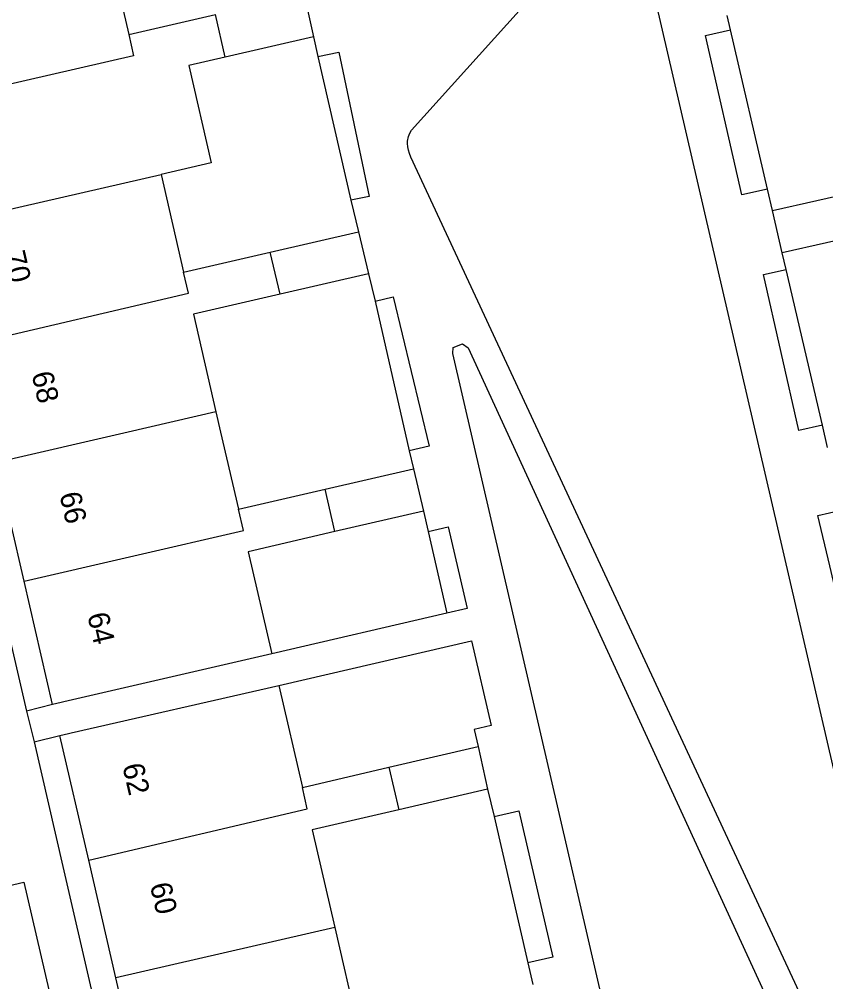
# Model space of a CAD drawing. Extents: x 156414 to 157775, y 382335 to 383765.
# Drawn here: x 156856.24 to 156893.94, y 383224.29 to 383269.31 of the extents above; entities that cross this region are included whole.
import ezdxf

# ---------------------------------------------------------------- set-up
doc = ezdxf.new("R2010")
doc.units = 0
for name, color, linetype in [('IMGEO_Erf', 7, 'Continuous'), ('IMGEO_Pand', 7, 'Continuous'), ('IMGEO_Pand_nummerreeks', 7, 'Continuous'), ('IMGEO_Voetpad_open', 7, 'Continuous')]:
    doc.layers.add(name, color=color, linetype=linetype)

msp = doc.modelspace()

# ---------------------------------------------------------------- linework, layer by layer
at = {"layer": 'IMGEO_Erf'}
for points in [[(156891.219, 383261.366), (156889.488, 383268.809)], [(156870.2, 383267.572), (156871.742, 383260.844)], [(156893.783, 383250.32), (156892.084, 383257.601)], [(156872.879, 383256.119), (156874.472, 383249.12)], [(156875.355, 383245.353), (156876.234, 383241.526)], [(156878.432, 383232.011), (156880.021, 383225.173)]]:
    msp.add_lwpolyline(points, dxfattribs=at)
at = {"layer": 'IMGEO_Pand'}
for points in [[(156860.302, 383273.164), (156861.356, 383268.597)], [(156869.553, 383270.476), (156869.997, 383268.483)], [(156861.356, 383268.597), (156865.411, 383269.527)], [(156865.87, 383267.538), (156865.411, 383269.527)], [(156861.356, 383268.597), (156861.585, 383267.603), (156851.327, 383265.244)], [(156869.997, 383268.483), (156865.87, 383267.538)], [(156865.87, 383267.538), (156864.158, 383267.146), (156865.204, 383262.589), (156862.867, 383262.052)], [(156852.609, 383259.697), (156862.867, 383262.052)], [(156862.867, 383262.052), (156863.921, 383257.486)], [(156891.448, 383260.359), (156895.597, 383261.303)], [(156891.905, 383258.376), (156891.448, 383260.359)], [(156867.975, 383258.421), (156872.096, 383259.372)], [(156872.096, 383259.372), (156872.571, 383257.399)], [(156896.056, 383259.318), (156891.905, 383258.376)], [(156863.921, 383257.486), (156867.975, 383258.421)], [(156868.431, 383256.445), (156867.975, 383258.421)], [(156853.903, 383254.095), (156864.148, 383256.503), (156863.921, 383257.486)], [(156872.571, 383257.399), (156868.431, 383256.445)], [(156868.431, 383256.445), (156864.377, 383255.51), (156865.432, 383250.942)], [(156865.432, 383250.942), (156861.337, 383250), (156855.177, 383248.582)], [(156865.432, 383250.942), (156865.65, 383249.999), (156866.485, 383246.387)], [(156856.46, 383243.029), (156855.177, 383248.582)], [(156870.538, 383247.325), (156874.669, 383248.282)], [(156874.669, 383248.282), (156875.135, 383246.302)], [(156866.485, 383246.387), (156870.538, 383247.325)], [(156870.995, 383245.341), (156870.538, 383247.325)], [(156856.46, 383243.029), (156866.714, 383245.394), (156866.485, 383246.387)], [(156875.135, 383246.302), (156870.995, 383245.341)], [(156870.995, 383245.341), (156866.943, 383244.4), (156868.045, 383239.629)], [(156857.794, 383237.254), (156856.46, 383243.029)], [(156868.045, 383239.629), (156858.329, 383237.378), (156858.194, 383237.347), (156857.794, 383237.254)], [(156858.137, 383235.801), (156858.537, 383235.893), (156858.665, 383235.922), (156868.368, 383238.148)], [(156868.368, 383238.148), (156869.472, 383233.375)], [(156859.485, 383229.967), (156858.137, 383235.801)], [(156873.523, 383234.32), (156877.688, 383235.292)], [(156877.688, 383235.292), (156878.134, 383233.293)], [(156869.472, 383233.375), (156873.523, 383234.32)], [(156873.523, 383234.32), (156873.984, 383232.329)], [(156859.485, 383229.967), (156869.702, 383232.382), (156869.472, 383233.375)], [(156878.134, 383233.293), (156873.984, 383232.329)], [(156873.984, 383232.329), (156869.932, 383231.388), (156870.986, 383226.83)], [(156860.753, 383224.475), (156859.485, 383229.967)], [(156870.986, 383226.83), (156860.753, 383224.475)], [(156870.986, 383226.83), (156872.041, 383222.271)], [(156862.034, 383218.931), (156860.753, 383224.475)]]:
    msp.add_lwpolyline(points, dxfattribs=at)
at = {"layer": 'IMGEO_Voetpad_open'}
for points in [[(156837.266, 383320.457), (156850.109, 383264.907), (156853.555, 383250), (156856.572, 383236.951)], [(156883.481, 383274.028), (156883.576, 383274.141), (156883.674, 383274.246), (156883.778, 383274.336), (156883.916, 383274.411), (156884.022, 383274.437), (156884.16, 383274.444), (156884.303, 383274.428), (156884.45, 383274.395), (156884.58, 383274.352), (156884.707, 383274.295), (156884.854, 383274.201), (156884.929, 383274.136), (156885.025, 383274.036), (156885.116, 383273.929), (156899.693, 383210.94)], [(156898.853, 383210.577), (156874.538, 383262.861), (156874.484, 383263.023), (156874.436, 383263.185), (156874.401, 383263.347), (156874.387, 383263.506), (156874.393, 383263.611), (156874.441, 383263.82), (156874.501, 383263.974), (156874.57, 383264.128), (156883.481, 383274.028)], [(156889.488, 383268.809), (156889.335, 383269.481)], [(156869.997, 383268.483), (156870.2, 383267.572)], [(156891.219, 383261.366), (156890.015, 383261.092), (156888.32, 383268.544), (156889.488, 383268.809)], [(156870.2, 383267.572), (156871.182, 383267.777), (156872.596, 383261.023), (156871.742, 383260.844)], [(156891.448, 383260.359), (156891.219, 383261.366)], [(156871.742, 383260.844), (156872.096, 383259.372)], [(156892.084, 383257.601), (156891.905, 383258.376)], [(156893.783, 383250.32), (156892.678, 383250.071), (156891.031, 383257.364), (156892.084, 383257.601)], [(156872.571, 383257.399), (156872.879, 383256.119)], [(156872.879, 383256.119), (156873.716, 383256.32), (156875.396, 383249.343), (156874.472, 383249.12)], [(156897.289, 383210.212), (156897.334, 383209.092), (156888.728, 383203.907), (156888.131, 383204.021), (156887.836, 383204.679), (156876.508, 383253.682), (156876.52, 383253.958), (156876.963, 383254.128), (156877.224, 383253.946), (156897.289, 383210.212)], [(156894.02, 383249.273), (156893.783, 383250.32)], [(156874.472, 383249.12), (156874.669, 383248.282)], [(156896.578, 383238.169), (156896.327, 383239.26), (156895.246, 383239.005), (156894.129, 383243.738), (156893.574, 383246.09), (156894.661, 383246.346), (156894.457, 383247.279)], [(156875.135, 383246.302), (156875.355, 383245.353)], [(156875.355, 383245.353), (156876.296, 383245.571), (156877.184, 383241.746), (156876.234, 383241.526)], [(156876.234, 383241.526), (156868.045, 383239.629)], [(156868.368, 383238.148), (156877.379, 383240.232), (156878.295, 383236.27), (156877.51, 383236.088), (156877.688, 383235.292)], [(156857.794, 383237.254), (156856.572, 383236.951)], [(156856.572, 383236.951), (156856.928, 383235.509)], [(156856.928, 383235.509), (156858.137, 383235.801)], [(156856.928, 383235.509), (156858.273, 383229.684), (156874.357, 383160.007)], [(156878.134, 383233.293), (156878.432, 383232.011)], [(156878.432, 383232.011), (156879.596, 383232.281), (156881.184, 383225.443), (156880.021, 383225.173)], [(156851.854, 383227.862), (156856.451, 383228.939), (156859.4, 383216.245)], [(156880.021, 383225.173), (156880.253, 383224.164)]]:
    msp.add_lwpolyline(points, dxfattribs=at)

# ---------------------------------------------------------------- texts
at = {"layer": 'IMGEO_Pand_nummerreeks'}
for s, rotation, p in [('70', 283.0068, (156855.503, 383258.362)), ('68', 283.0068, (156856.806, 383252.722)), ('66', 283.0068, (156858.109, 383247.086)), ('64', 283.0068, (156859.412, 383241.447)), ('62', 283.0073, (156861.049, 383234.391)), ('60', 283.0073, (156862.337, 383228.814))]:
    msp.add_text(s, height=1, rotation=rotation, dxfattribs=at).set_placement(p)

doc.saveas('drawing.dxf')
